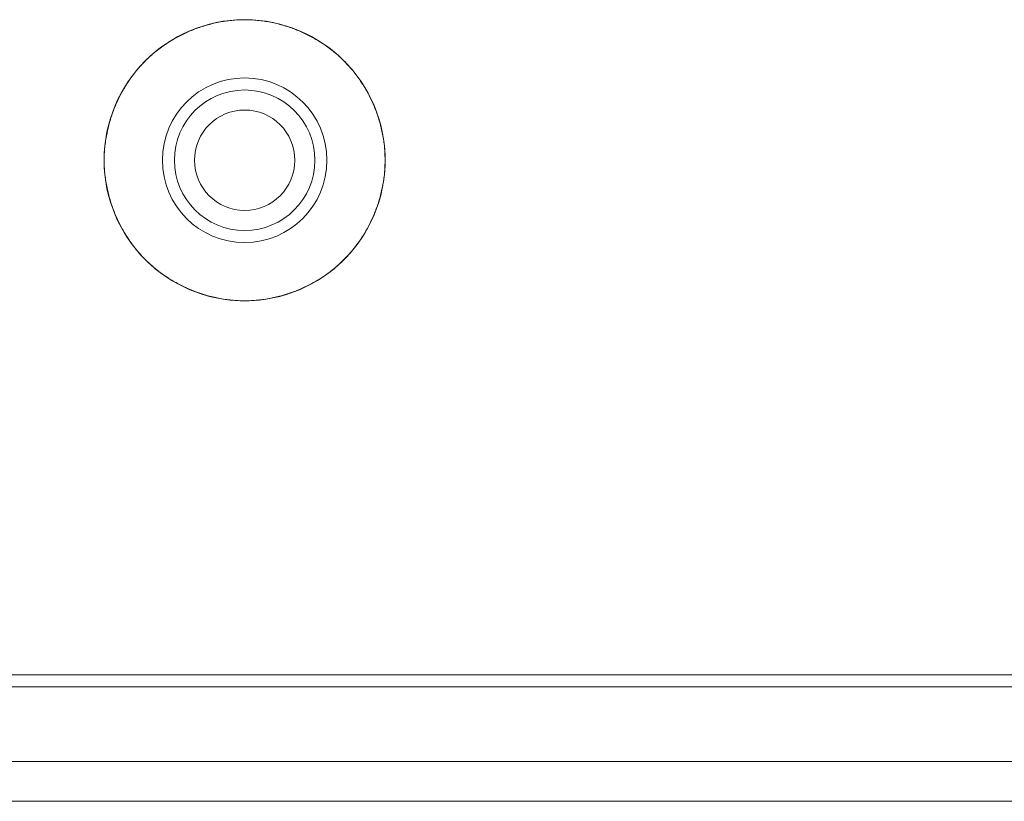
# Model space of a CAD drawing. Header units: millimetres. Extents: x 3925 to 5043, y -86 to 778.
# Tile 268 of 325: x 4803.36 to 4809.49, y 368.84 to 373.71. Entities that reach past the tile are written whole.
import ezdxf

# ---------------------------------------------------------------- set-up
doc = ezdxf.new("R2010")
doc.units = ezdxf.units.MM
doc.header["$LTSCALE"] = 46.255
for name, color, linetype in [('11_190F4G00BDXF_CONTINUOUS_LINE', 7, 'CONTINUOUS'), ('H30K-IO-LABEDXF_CONTINUOUS_LINE', 7, 'CONTINUOUS'), ('H30K-REAR-CODXF_CONTINUOUS_LINE', 7, 'CONTINUOUS'), ('LABEL-IO-H30DXF_CONTINUOUS_LINE', 7, 'CONTINUOUS')]:
    doc.layers.add(name, color=color, linetype=linetype)

msp = doc.modelspace()

# ---------------------------------------------------------------- linework, layer by layer
at = {"layer": '11_190F4G00BDXF_CONTINUOUS_LINE', "color": 7, "linetype": 'Continuous', "lineweight": 0}
msp.add_circle((4804.7588, 372.8335), 0.3125, dxfattribs=at)
at = {"layer": 'H30K-IO-LABEDXF_CONTINUOUS_LINE', "color": 7, "linetype": 'Continuous', "lineweight": 0}
for p, q in [((4804.5764, 373.6882), (4804.598, 373.6927)), ((4804.92, 373.6926), (4804.9411, 373.6883)), ((4804.2651, 373.5548), (4804.2833, 373.5668)), ((4805.235, 373.5665), (4805.2521, 373.5552)), ((4804.0256, 373.3092), (4804.0374, 373.3272)), ((4805.4809, 373.3264), (4805.4916, 373.3101)), ((4803.8997, 372.9948), (4803.904, 373.0156)), ((4805.614, 373.0145), (4805.6179, 372.9957)), ((4803.9039, 372.6519), (4803.8998, 372.6718)), ((4805.6179, 372.6709), (4805.6141, 372.653)), ((4804.0366, 372.3409), (4804.0262, 372.3566)), ((4805.491, 372.3557), (4805.4817, 372.3417)), ((4804.2815, 372.1012), (4804.2666, 372.1109)), ((4805.2505, 372.1105), (4805.2368, 372.1015)), ((4804.5961, 371.9745), (4804.5785, 371.9782)), ((4804.939, 371.9781), (4804.9218, 371.9745)), ((4752.0538, 369.6298), (4858.9638, 369.6298))]:
    msp.add_line(p, q, dxfattribs=at)
for points in [[(4804.4419, 373.6474), (4804.4507, 373.6507), (4804.4595, 373.654), (4804.4684, 373.6572), (4804.4772, 373.6603), (4804.4861, 373.6633), (4804.4951, 373.6662), (4804.504, 373.6691), (4804.513, 373.6718), (4804.522, 373.6744), (4804.531, 373.6769), (4804.54, 373.6794), (4804.5491, 373.6817), (4804.5582, 373.684), (4804.5673, 373.6861), (4804.5764, 373.6882)], [(4804.598, 373.6927), (4804.608, 373.6946), (4804.618, 373.6963), (4804.6281, 373.698), (4804.6381, 373.6995), (4804.6482, 373.7009), (4804.6583, 373.7022), (4804.6683, 373.7034), (4804.6784, 373.7044), (4804.6885, 373.7054), (4804.6986, 373.7062), (4804.7086, 373.7068), (4804.7187, 373.7074), (4804.7288, 373.7078), (4804.7388, 373.7082), (4804.7489, 373.7083), (4804.7589, 373.7084)], [(4804.7589, 373.7084), (4804.7689, 373.7083), (4804.779, 373.7082), (4804.789, 373.7078), (4804.7991, 373.7074), (4804.8092, 373.7068), (4804.8193, 373.7062), (4804.8294, 373.7054), (4804.8394, 373.7044), (4804.8495, 373.7034), (4804.8596, 373.7022), (4804.8697, 373.7009), (4804.8797, 373.6995), (4804.8898, 373.698), (4804.8999, 373.6963), (4804.9099, 373.6945), (4804.92, 373.6926)], [(4804.9411, 373.6883), (4804.9503, 373.6862), (4804.9594, 373.684), (4804.9685, 373.6818), (4804.9776, 373.6794), (4804.9867, 373.677), (4804.9958, 373.6744), (4805.0048, 373.6718), (4805.0139, 373.669), (4805.0229, 373.6662), (4805.0318, 373.6633), (4805.0408, 373.6602), (4805.0497, 373.6571), (4805.0586, 373.6539), (4805.0675, 373.6506), (4805.0763, 373.6472)], [(4804.2833, 373.5668), (4804.2912, 373.5718), (4804.2992, 373.5767), (4804.3072, 373.5816), (4804.3153, 373.5863), (4804.3234, 373.591), (4804.3315, 373.5956), (4804.3398, 373.6001), (4804.348, 373.6045), (4804.3563, 373.6088), (4804.3647, 373.613), (4804.373, 373.6172), (4804.3815, 373.6212), (4804.3899, 373.6252), (4804.3984, 373.6291), (4804.407, 373.6329)], [(4804.407, 373.6329), (4804.4113, 373.6348), (4804.4156, 373.6366), (4804.42, 373.6385), (4804.4244, 373.6403), (4804.4287, 373.6421), (4804.4331, 373.6439), (4804.4375, 373.6456), (4804.4419, 373.6474)], [(4805.0763, 373.6472), (4805.0806, 373.6455), (4805.0848, 373.6438), (4805.0891, 373.6421), (4805.0933, 373.6404), (4805.0976, 373.6386), (4805.1018, 373.6368), (4805.106, 373.635), (4805.1102, 373.6332)], [(4805.1102, 373.6332), (4805.1188, 373.6293), (4805.1274, 373.6254), (4805.136, 373.6214), (4805.1445, 373.6173), (4805.1529, 373.6131), (4805.1613, 373.6089), (4805.1697, 373.6045), (4805.178, 373.6001), (4805.1863, 373.5955), (4805.1945, 373.5909), (4805.2027, 373.5862), (4805.2109, 373.5814), (4805.2189, 373.5765), (4805.227, 373.5716), (4805.235, 373.5665)], [(4804.1393, 373.4512), (4804.1465, 373.4584), (4804.1539, 373.4655), (4804.1613, 373.4725), (4804.1688, 373.4794), (4804.1764, 373.4862), (4804.1841, 373.4929), (4804.1918, 373.4995), (4804.1996, 373.506), (4804.2076, 373.5125), (4804.2156, 373.5188), (4804.2236, 373.5251), (4804.2318, 373.5312), (4804.24, 373.5372), (4804.2483, 373.5432), (4804.2566, 373.5491), (4804.2651, 373.5548)], [(4805.2521, 373.5552), (4805.2605, 373.5495), (4805.2688, 373.5437), (4805.277, 373.5378), (4805.2852, 373.5318), (4805.2933, 373.5257), (4805.3013, 373.5195), (4805.3093, 373.5132), (4805.3171, 373.5069), (4805.3249, 373.5004), (4805.3327, 373.4938), (4805.3403, 373.4872), (4805.3479, 373.4804), (4805.3553, 373.4736), (4805.3627, 373.4667), (4805.37, 373.4596), (4805.3772, 373.4525)], [(4804.0374, 373.3272), (4804.0431, 373.3355), (4804.0489, 373.3437), (4804.0547, 373.3519), (4804.0607, 373.36), (4804.0667, 373.368), (4804.0729, 373.376), (4804.0791, 373.3838), (4804.0854, 373.3917), (4804.0918, 373.3994), (4804.0984, 373.407), (4804.105, 373.4146), (4804.1116, 373.4221), (4804.1184, 373.4295), (4804.1253, 373.4368), (4804.1322, 373.4441), (4804.1393, 373.4512)], [(4805.3772, 373.4525), (4805.3844, 373.4453), (4805.3915, 373.4379), (4805.3985, 373.4305), (4805.4054, 373.4229), (4805.4122, 373.4153), (4805.4189, 373.4076), (4805.4256, 373.3998), (4805.4321, 373.392), (4805.4385, 373.3841), (4805.4449, 373.376), (4805.4511, 373.3679), (4805.4573, 373.3598), (4805.4633, 373.3515), (4805.4693, 373.3432), (4805.4751, 373.3349), (4805.4809, 373.3264)], [(4803.9593, 373.1851), (4803.9631, 373.1937), (4803.967, 373.2022), (4803.971, 373.2107), (4803.9751, 373.2191), (4803.9792, 373.2276), (4803.9835, 373.2359), (4803.9878, 373.2443), (4803.9922, 373.2525), (4803.9968, 373.2608), (4804.0014, 373.269), (4804.006, 373.2771), (4804.0108, 373.2852), (4804.0157, 373.2933), (4804.0206, 373.3013), (4804.0256, 373.3092)], [(4805.4916, 373.3101), (4805.4967, 373.302), (4805.5017, 373.2939), (4805.5067, 373.2857), (4805.5115, 373.2775), (4805.5163, 373.2692), (4805.521, 373.2609), (4805.5256, 373.2525), (4805.53, 373.2441), (4805.5345, 373.2356), (4805.5388, 373.2271), (4805.543, 373.2186), (4805.5471, 373.21), (4805.5512, 373.2013), (4805.5551, 373.1927), (4805.559, 373.1839)], [(4803.9451, 373.1509), (4803.9468, 373.1552), (4803.9485, 373.1595), (4803.9503, 373.1638), (4803.952, 373.168), (4803.9538, 373.1723), (4803.9556, 373.1766), (4803.9574, 373.1808), (4803.9593, 373.1851)], [(4805.559, 373.1839), (4805.5609, 373.1794), (4805.5629, 373.1749), (4805.5648, 373.1704), (4805.5666, 373.1659), (4805.5685, 373.1613), (4805.5703, 373.1568), (4805.5721, 373.1522)], [(4803.904, 373.0156), (4803.9061, 373.0247), (4803.9083, 373.0339), (4803.9105, 373.043), (4803.9129, 373.0521), (4803.9153, 373.0612), (4803.9179, 373.0703), (4803.9205, 373.0793), (4803.9233, 373.0884), (4803.9261, 373.0974), (4803.929, 373.1064), (4803.9321, 373.1153), (4803.9352, 373.1243), (4803.9384, 373.1332), (4803.9417, 373.142), (4803.9451, 373.1509)], [(4805.5721, 373.1522), (4805.5756, 373.1432), (4805.579, 373.1342), (4805.5823, 373.1252), (4805.5855, 373.1161), (4805.5886, 373.1069), (4805.5915, 373.0978), (4805.5944, 373.0886), (4805.5972, 373.0794), (4805.5999, 373.0702), (4805.6025, 373.061), (4805.605, 373.0517), (4805.6074, 373.0424), (4805.6097, 373.0331), (4805.6119, 373.0238), (4805.614, 373.0145)], [(4803.8839, 372.8334), (4803.884, 372.8435), (4803.8841, 372.8535), (4803.8845, 372.8636), (4803.8849, 372.8737), (4803.8855, 372.8838), (4803.8862, 372.8939), (4803.887, 372.904), (4803.8879, 372.9141), (4803.889, 372.9242), (4803.8901, 372.9343), (4803.8914, 372.9444), (4803.8929, 372.9545), (4803.8944, 372.9646), (4803.8961, 372.9747), (4803.8978, 372.9848), (4803.8997, 372.9948)], [(4805.6179, 372.9957), (4805.6198, 372.9856), (4805.6216, 372.9755), (4805.6233, 372.9654), (4805.6248, 372.9552), (4805.6263, 372.9451), (4805.6276, 372.9349), (4805.6288, 372.9247), (4805.6299, 372.9146), (4805.6308, 372.9044), (4805.6316, 372.8943), (4805.6323, 372.8841), (4805.6329, 372.8739), (4805.6333, 372.8638), (4805.6336, 372.8537), (4805.6338, 372.8435), (4805.6339, 372.8334)], [(4803.8998, 372.6718), (4803.8979, 372.6819), (4803.8961, 372.692), (4803.8944, 372.702), (4803.8929, 372.7121), (4803.8914, 372.7223), (4803.8901, 372.7324), (4803.889, 372.7425), (4803.8879, 372.7526), (4803.887, 372.7627), (4803.8862, 372.7728), (4803.8855, 372.7829), (4803.8849, 372.793), (4803.8845, 372.8032), (4803.8841, 372.8132), (4803.884, 372.8233), (4803.8839, 372.8334)], [(4805.6339, 372.8334), (4805.6338, 372.8233), (4805.6336, 372.8131), (4805.6333, 372.803), (4805.6329, 372.7928), (4805.6323, 372.7827), (4805.6316, 372.7725), (4805.6308, 372.7623), (4805.6298, 372.7521), (4805.6288, 372.742), (4805.6276, 372.7318), (4805.6263, 372.7216), (4805.6248, 372.7115), (4805.6233, 372.7013), (4805.6216, 372.6912), (4805.6198, 372.681), (4805.6179, 372.6709)], [(4803.9454, 372.5151), (4803.942, 372.524), (4803.9386, 372.533), (4803.9354, 372.542), (4803.9322, 372.551), (4803.9292, 372.5601), (4803.9262, 372.5692), (4803.9233, 372.5783), (4803.9205, 372.5874), (4803.9179, 372.5966), (4803.9153, 372.6057), (4803.9128, 372.6149), (4803.9104, 372.6241), (4803.9082, 372.6334), (4803.906, 372.6426), (4803.9039, 372.6519)], [(4805.6141, 372.653), (4805.612, 372.6435), (4805.6098, 372.6341), (4805.6075, 372.6248), (4805.6051, 372.6154), (4805.6026, 372.606), (4805.6, 372.5967), (4805.5972, 372.5874), (4805.5944, 372.5781), (4805.5915, 372.5689), (4805.5885, 372.5596), (4805.5854, 372.5504), (4805.5821, 372.5412), (4805.5788, 372.5321), (4805.5754, 372.523), (4805.5719, 372.5139)], [(4803.9588, 372.4829), (4803.9568, 372.4875), (4803.9548, 372.4921), (4803.9529, 372.4967), (4803.951, 372.5013), (4803.9491, 372.5059), (4803.9473, 372.5105), (4803.9454, 372.5151)], [(4805.5719, 372.5139), (4805.5702, 372.5096), (4805.5685, 372.5053), (4805.5667, 372.5011), (4805.5649, 372.4968), (4805.5632, 372.4926), (4805.5614, 372.4883), (4805.5595, 372.4841)], [(4804.0262, 372.3566), (4804.0211, 372.3647), (4804.0161, 372.3729), (4804.0111, 372.381), (4804.0063, 372.3893), (4804.0015, 372.3976), (4803.9968, 372.4059), (4803.9922, 372.4143), (4803.9877, 372.4227), (4803.9833, 372.4312), (4803.979, 372.4397), (4803.9748, 372.4483), (4803.9706, 372.4569), (4803.9666, 372.4655), (4803.9626, 372.4742), (4803.9588, 372.4829)], [(4805.5595, 372.4841), (4805.5556, 372.4752), (4805.5516, 372.4664), (4805.5475, 372.4576), (4805.5433, 372.4488), (4805.539, 372.4401), (4805.5346, 372.4315), (4805.5301, 372.4229), (4805.5256, 372.4143), (4805.5209, 372.4058), (4805.5161, 372.3973), (4805.5113, 372.3889), (4805.5063, 372.3805), (4805.5013, 372.3722), (4805.4962, 372.3639), (4805.491, 372.3557)], [(4804.2666, 372.1109), (4804.2553, 372.1186), (4804.2442, 372.1265), (4804.2331, 372.1346), (4804.2223, 372.1428), (4804.2115, 372.1512), (4804.2009, 372.1598), (4804.1904, 372.1685), (4804.18, 372.1774), (4804.1698, 372.1865), (4804.1598, 372.1957), (4804.1499, 372.2051), (4804.1402, 372.2147), (4804.1306, 372.2244), (4804.1212, 372.2343), (4804.112, 372.2443), (4804.103, 372.2545), (4804.0941, 372.2648), (4804.0853, 372.2753), (4804.0768, 372.2859), (4804.0684, 372.2966), (4804.0602, 372.3075), (4804.0521, 372.3185), (4804.0443, 372.3296), (4804.0366, 372.3409)], [(4805.4817, 372.3417), (4805.474, 372.3304), (4805.4661, 372.3192), (4805.458, 372.3081), (4805.4498, 372.2971), (4805.4413, 372.2863), (4805.4327, 372.2756), (4805.424, 372.2651), (4805.415, 372.2547), (4805.4059, 372.2445), (4805.3967, 372.2344), (4805.3872, 372.2245), (4805.3776, 372.2147), (4805.3678, 372.2051), (4805.3579, 372.1956), (4805.3478, 372.1864), (4805.3376, 372.1772), (4805.3272, 372.1683), (4805.3166, 372.1595), (4805.306, 372.1509), (4805.2951, 372.1425), (4805.2842, 372.1342), (4805.2731, 372.1262), (4805.2619, 372.1182), (4805.2505, 372.1105)], [(4804.4092, 372.0329), (4804.4004, 372.0368), (4804.3916, 372.0408), (4804.3829, 372.0449), (4804.3742, 372.0491), (4804.3655, 372.0534), (4804.3569, 372.0577), (4804.3483, 372.0622), (4804.3398, 372.0667), (4804.3313, 372.0714), (4804.3229, 372.0761), (4804.3145, 372.0809), (4804.3062, 372.0859), (4804.2979, 372.0909), (4804.2897, 372.096), (4804.2815, 372.1012)], [(4805.2368, 372.1015), (4805.2285, 372.0962), (4805.2202, 372.0911), (4805.2119, 372.086), (4805.2035, 372.0811), (4805.1951, 372.0762), (4805.1866, 372.0714), (4805.178, 372.0667), (4805.1694, 372.0622), (4805.1608, 372.0577), (4805.1521, 372.0533), (4805.1433, 372.0489), (4805.1345, 372.0447), (4805.1257, 372.0406), (4805.1169, 372.0366), (4805.1079, 372.0327)], [(4804.4393, 372.0204), (4804.435, 372.0222), (4804.4307, 372.0239), (4804.4264, 372.0257), (4804.4221, 372.0274), (4804.4178, 372.0293), (4804.4135, 372.0311), (4804.4092, 372.0329)], [(4804.5785, 371.9782), (4804.5691, 371.9803), (4804.5597, 371.9825), (4804.5503, 371.9848), (4804.5409, 371.9872), (4804.5315, 371.9897), (4804.5222, 371.9923), (4804.5129, 371.9951), (4804.5036, 371.9979), (4804.4943, 372.0008), (4804.4851, 372.0038), (4804.4759, 372.007), (4804.4667, 372.0102), (4804.4576, 372.0135), (4804.4484, 372.0169), (4804.4393, 372.0204)], [(4805.0787, 372.0206), (4805.0696, 372.017), (4805.0604, 372.0136), (4805.0513, 372.0102), (4805.042, 372.007), (4805.0328, 372.0039), (4805.0235, 372.0008), (4805.0142, 371.9979), (4805.0049, 371.995), (4804.9955, 371.9923), (4804.9861, 371.9897), (4804.9767, 371.9872), (4804.9673, 371.9847), (4804.9579, 371.9824), (4804.9484, 371.9802), (4804.939, 371.9781)], [(4805.1079, 372.0327), (4805.1038, 372.0309), (4805.0996, 372.0291), (4805.0955, 372.0273), (4805.0913, 372.0256), (4805.0871, 372.0239), (4805.0829, 372.0222), (4805.0787, 372.0206)], [(4804.7589, 371.9584), (4804.7487, 371.9585), (4804.7386, 371.9587), (4804.7284, 371.959), (4804.7182, 371.9594), (4804.7081, 371.96), (4804.6979, 371.9607), (4804.6877, 371.9615), (4804.6775, 371.9625), (4804.6673, 371.9635), (4804.6571, 371.9647), (4804.6469, 371.9661), (4804.6367, 371.9675), (4804.6266, 371.9691), (4804.6164, 371.9708), (4804.6062, 371.9726), (4804.5961, 371.9745)], [(4804.9218, 371.9745), (4804.9116, 371.9726), (4804.9015, 371.9708), (4804.8913, 371.9691), (4804.8811, 371.9675), (4804.8709, 371.9661), (4804.8608, 371.9648), (4804.8506, 371.9636), (4804.8404, 371.9625), (4804.8302, 371.9615), (4804.82, 371.9607), (4804.8098, 371.96), (4804.7996, 371.9594), (4804.7894, 371.959), (4804.7792, 371.9587), (4804.7691, 371.9585), (4804.7589, 371.9584)]]:
    msp.add_lwpolyline(points, dxfattribs=at)
at = {"layer": 'H30K-REAR-CODXF_CONTINUOUS_LINE', "color": 7, "linetype": 'Continuous', "lineweight": 0}
for p, q in [((4752.0538, 369.5548), (4858.9638, 369.5548)), ((4858.9638, 369.0906), (4752.0538, 369.0906)), ((4858.9638, 368.8424), (4752.0538, 368.8424))]:
    msp.add_line(p, q, dxfattribs=at)
for radius in [0.5125, 0.4375]:
    msp.add_circle((4804.7588, 372.8335), radius, dxfattribs=at)
at = {"layer": 'LABEL-IO-H30DXF_CONTINUOUS_LINE', "color": 7, "linetype": 'Continuous', "lineweight": 0}
msp.add_line((4752.0538, 369.6298), (4858.9638, 369.6298), dxfattribs=at)
msp.add_circle((4804.7588, 372.8335), 0.875, dxfattribs=at)

doc.saveas('drawing.dxf')
